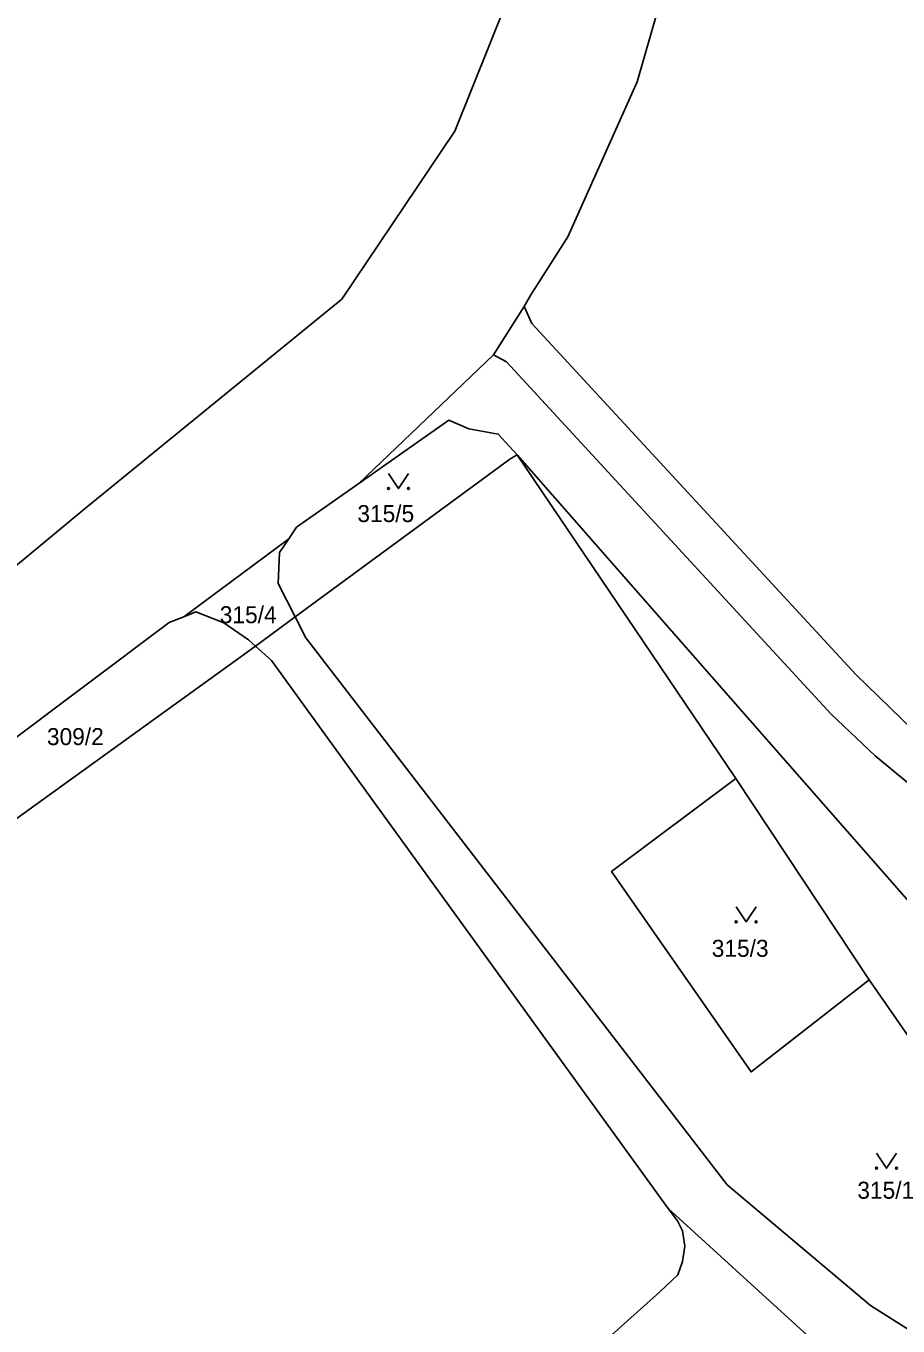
# Model space of a CAD drawing. Extents: x -679220 to -673243, y -1075091 to -1066557.
# Drawn here: x -676420.8 to -676333.5, y -1072425.2 to -1072295.1 of the extents above; entities that cross this region are included whole.
import ezdxf

# ---------------------------------------------------------------- set-up
doc = ezdxf.new("R2010")
doc.units = 0
for name, color, linetype in [('Hranice parcel', 7, 'Continuous'), ('Parcelní čísla', 7, 'Continuous'), ('Značky kultur', 7, 'Continuous')]:
    doc.layers.add(name, color=color, linetype=linetype)

msp = doc.modelspace()

# ---------------------------------------------------------------- linework, layer by layer
at = {"layer": 'Hranice parcel'}
for p, q in [((-676374.02, -1072328.04), (-676370.96, -1072323.19)), ((-676387.5, -1072340.91), (-676374.02, -1072328.04)), ((-676371.63, -1072338.06), (-676349.77, -1072370.44)), ((-676405.02, -1072354.26), (-676394.51, -1072346.45)), ((-676397.84, -1072357.19), (-676393.87, -1072354.27)), ((-676397.84, -1072357.19), (-676435.06, -1072384.05)), ((-676349.77, -1072370.44), (-676336.42, -1072390.58)), ((-676336.42, -1072390.58), (-676286.47, -1072462.64))]:
    msp.add_line(p, q, dxfattribs=at)
for points in [[(-676434.8, -1072359.89), (-676415.01, -1072343.53), (-676389.18, -1072322.47), (-676377.87, -1072305.66), (-676370.95, -1072288.33), (-676368.5, -1072263.86), (-676369.03, -1072238.4), (-676368.85, -1072231.56)], [(-676355.2, -1072271.06), (-676355.48, -1072281.26), (-676356.89, -1072291.18), (-676359.65, -1072300.73), (-676366.57, -1072316.22), (-676370.28, -1072322.02), (-676370.96, -1072323.19)], [(-676370.96, -1072323.19), (-676370.19, -1072324.92), (-676337.76, -1072360.05), (-676332.05, -1072365.58), (-676325.8, -1072370.56), (-676316.98, -1072377.11), (-676306.39, -1072385.49), (-676299.77, -1072393.11), (-676292.07, -1072402.99)], [(-676240.63, -1072470.5), (-676259.07, -1072453.6), (-676261.24, -1072451.54), (-676262.68, -1072450.14), (-676275.53, -1072436.12), (-676276.14, -1072435.29), (-676278.28, -1072431.93), (-676280.47, -1072427.4), (-676281.58, -1072424.69), (-676282.94, -1072421.98), (-676284.05, -1072420.33), (-676305.09, -1072393.55), (-676309.65, -1072388.37), (-676315.86, -1072383.3), (-676328.19, -1072374.47), (-676335.83, -1072368.19), (-676340.22, -1072364.01), (-676372.73, -1072328.75), (-676374.02, -1072328.04)], [(-676387.5, -1072340.91), (-676378.49, -1072334.59), (-676376.49, -1072335.46), (-676373.54, -1072335.97), (-676371.63, -1072338.06)], [(-676371.63, -1072338.06), (-676372.39, -1072338.5), (-676393.87, -1072354.27)], [(-676227.86, -1072501.86), (-676299.88, -1072419.89), (-676371.63, -1072338.06)], [(-676394.51, -1072346.45), (-676393.74, -1072345.29), (-676387.5, -1072340.91)], [(-676393.87, -1072354.27), (-676395.58, -1072350.93), (-676395.42, -1072347.83), (-676394.51, -1072346.45)], [(-676435.06, -1072384.05), (-676433.01, -1072378.55), (-676430.04, -1072373.48), (-676429.61, -1072372.52), (-676423.37, -1072367.5), (-676406.48, -1072354.84), (-676405.02, -1072354.26)], [(-676397.84, -1072357.19), (-676398.54, -1072356.57), (-676401.01, -1072354.88), (-676403.8, -1072353.77), (-676405.02, -1072354.26)], [(-676393.87, -1072354.27), (-676392.79, -1072356.37), (-676350.62, -1072411.11), (-676336.27, -1072423.2), (-676320.05, -1072433.48), (-676310.5, -1072438.74), (-676297.87, -1072456.58), (-676292.66, -1072479.44), (-676278.01, -1072497.19), (-676240.58, -1072545.43), (-676237.18, -1072549.2), (-676240.15, -1072551.88)], [(-676356.54, -1072413.49), (-676396.23, -1072358.62), (-676397.84, -1072357.19)], [(-676336.42, -1072390.58), (-676348.23, -1072399.81), (-676362.19, -1072379.76), (-676349.77, -1072370.44)], [(-676356.54, -1072413.49), (-676355.6, -1072414.73), (-676355.09, -1072415.72), (-676354.88, -1072417.25), (-676355.09, -1072418.8), (-676355.57, -1072420.11), (-676357.38, -1072421.82), (-676377.07, -1072439.5), (-676378.04, -1072440.21), (-676386.9, -1072428.71), (-676404.85, -1072441.99), (-676414.73, -1072449.5), (-676433.17, -1072463.49), (-676424.44, -1072475.29), (-676425.42, -1072476.09), (-676414.74, -1072490.14), (-676415.99, -1072491.09), (-676414.16, -1072493.47), (-676412.92, -1072492.53), (-676404.02, -1072504.23), (-676430.73, -1072524.26), (-676422.26, -1072535.65), (-676393.2, -1072513.64), (-676382.24, -1072527.95)], [(-676303.18, -1072461.34), (-676310.03, -1072450.02), (-676324.78, -1072438.42), (-676341.09, -1072427.55), (-676356.54, -1072413.49)]]:
    msp.add_lwpolyline(points, dxfattribs=at)
at = {"layer": 'Značky kultur'}
for points in [[(-676384.53, -1072339.92), (-676383.53, -1072341.42), (-676382.53, -1072339.92)], [(-676349.73, -1072383.28), (-676348.73, -1072384.78), (-676347.73, -1072383.28)], [(-676335.68, -1072407.95), (-676334.68, -1072409.45), (-676333.68, -1072407.95)]]:
    msp.add_lwpolyline(points, dxfattribs=at)
for centre in [(-676384.53, -1072341.42), (-676382.53, -1072341.42), (-676349.73, -1072384.78), (-676347.73, -1072384.78), (-676335.68, -1072409.45), (-676333.68, -1072409.45)]:
    msp.add_circle(centre, 0.1, dxfattribs=at)

# ---------------------------------------------------------------- texts
at = {"layer": 'Parcelní čísla'}
for s, p in [('315/5', (-676387.64, -1072344.78)), ('315/4', (-676401.41, -1072354.9)), ('309/2', (-676418.71, -1072367.1)), ('315/3', (-676352.17, -1072388.29)), ('315/1', (-676337.6, -1072412.5))]:
    msp.add_text(s, height=1.7, dxfattribs=at).set_placement(p)

doc.saveas('drawing.dxf')
